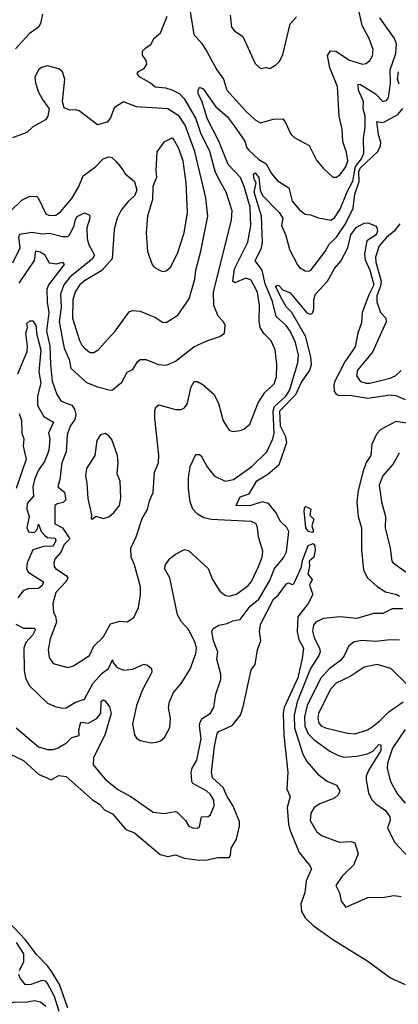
# Model space of a CAD drawing. Extents: x 1268547 to 1425625, y 515768 to 616754.
# Tile 354 of 507: x 1367464 to 1369509, y 576933 to 582246. Entities that reach past the tile are written whole.
import ezdxf

# ---------------------------------------------------------------- set-up
doc = ezdxf.new("R2010")
doc.units = 0

msp = doc.modelspace()

# ---------------------------------------------------------------- linework, layer by layer
at = {"layer": '0CON10XD'}
for points in [[(1367587.1, 582275), (1367577.3, 582225), (1367565.6, 582205), (1367515, 582169.6), (1367442.2, 582087.8)], [(1368381.9, 582311.9), (1368405, 582166), (1368447.9, 582117.9), (1368474.8, 582074.8), (1368528.9, 581975), (1368564.2, 581924.2), (1368583.3, 581865), (1368685, 581752.7), (1368735.8, 581705.8), (1368765, 581688.5), (1368835, 581708.8), (1368885, 581710), (1368898.1, 581695), (1368928, 581628), (1368949.1, 581609.1), (1369027.6, 581567.6), (1369067.7, 581487.7), (1369103.7, 581443.7), (1369155.6, 581395.6), (1369175, 581396.7), (1369195, 581410), (1369225, 581450.9), (1369235.7, 581485), (1369229.2, 581529.2), (1369209.1, 581589.1), (1369206.2, 581655), (1369188.8, 581725), (1369181.2, 581885), (1369138.8, 581985)], [(1368600, 582270), (1368608.4, 582205), (1368624.8, 582184.8), (1368668.6, 582155), (1368735, 582010), (1368765, 581982.5), (1368795, 581987.5), (1368815, 581982.5), (1368845, 582000), (1368865, 582018.8), (1368884.4, 582055.6), (1368925, 582222.5), (1368959.5, 582260.5)], [(1369138.8, 581985), (1369127.2, 582052.8), (1369142.2, 582077.8), (1369171.4, 582075), (1369245, 582026.8), (1369315, 582005.6), (1369335, 582010), (1369355.4, 582024.6), (1369368.9, 582051.1), (1369372.5, 582085), (1369351.1, 582145), (1369313.5, 582213.5), (1369295.4, 582295)], [(1367426.9, 580933.1), (1367466.4, 581015), (1367460, 581075), (1367465, 581088.2), (1367530.1, 581100.1), (1367585, 581090.2), (1367625, 581093.3), (1367695, 581075.3), (1367723.8, 581076.2), (1367735, 581086.2), (1367759.2, 581135), (1367765, 581166.9), (1367775, 581184.1), (1367815, 581204.3), (1367840.5, 581190.5), (1367842.2, 581175), (1367827.4, 581122.6), (1367828.8, 581065), (1367836.5, 581035), (1367868.6, 580975), (1367857.2, 580955), (1367735, 580857), (1367702.2, 580815), (1367684.6, 580765), (1367687.7, 580695), (1367677.1, 580615), (1367705, 580474), (1367731.6, 580411.6), (1367740.9, 580365), (1367825, 580287.5), (1367885, 580264.3), (1367955, 580246), (1367965, 580248.8), (1368015, 580290.8), (1368045, 580343.8), (1368075, 580358), (1368100, 580400), (1368115, 580412.5), (1368145, 580413.1), (1368213.3, 580385), (1368257.9, 580382.1), (1368305, 580403.8), (1368405, 580481.1), (1368475, 580513.5), (1368544.2, 580535.8), (1368570, 580555), (1368574.2, 580595), (1368564, 580615), (1368535.5, 580645.5), (1368513.4, 580703.4), (1368511.4, 580775), (1368607.3, 581165), (1368612.3, 581215), (1368579.3, 581315), (1368544.4, 581375.6), (1368521.7, 581421.7), (1368490.4, 581535), (1368443.3, 581633.3), (1368414.9, 581714.9), (1368356.7, 581816.7), (1368327.8, 581845), (1368287.9, 581865), (1368254, 581876), (1368195, 581881.5), (1368169.4, 581905), (1368113.1, 581935), (1368099.4, 581955), (1368105, 581965.7), (1368136.9, 581983.1), (1368151.2, 582005), (1368147.5, 582025), (1368126.7, 582055), (1368128.2, 582075), (1368145, 582094.5), (1368175, 582113.1), (1368187.8, 582145), (1368224.5, 582175.5), (1368260.7, 582265)], [(1367461.2, 580825), (1367544.3, 580945.7), (1367551.8, 580998.2), (1367575, 580993.8), (1367598.9, 580978.9), (1367624.2, 580934.2), (1367665, 580927.7), (1367695, 580936.9), (1367705.3, 580925.3), (1367619.2, 580815), (1367610.4, 580789.6), (1367611.9, 580721.9), (1367622.4, 580665), (1367609.8, 580565), (1367626.2, 580486.2), (1367630.6, 580385), (1367640.3, 580295), (1367665, 580222.9), (1367688.3, 580188.3), (1367746.3, 580166.3), (1367760.2, 580145), (1367767.4, 580115), (1367762, 580088), (1367737.6, 580052.4), (1367720.5, 580005), (1367716.1, 579915), (1367691.3, 579855), (1367681.8, 579765), (1367670.5, 579725), (1367706.8, 579696.8), (1367713.5, 579655), (1367699.4, 579640.6), (1367666.2, 579633.8), (1367654.5, 579625), (1367654.4, 579525), (1367695, 579503.7), (1367734.8, 579445), (1367704.8, 579415), (1367686.7, 579373.4), (1367654.5, 579335), (1367649.5, 579315), (1367650.9, 579295), (1367657.9, 579285), (1367715, 579247.4), (1367724.2, 579235), (1367715.9, 579215), (1367660, 579155), (1367642.9, 579095), (1367646.9, 579046.9), (1367657, 579027), (1367663.4, 578995), (1367628.5, 578905), (1367617.5, 578845), (1367624.1, 578804.1), (1367645, 578772.5), (1367725, 578751.2), (1367755, 578759.2), (1367841.1, 578815), (1367865.5, 578865), (1367914.6, 578915), (1367955, 578985.7), (1368005, 579000.6), (1368045, 578996.9), (1368080, 579020), (1368105.6, 579075), (1368117, 579143), (1368115.8, 579185), (1368084.6, 579305), (1368066.2, 579345), (1368064.4, 579395), (1368093.7, 579456.3), (1368125, 579553.8), (1368155, 579602.5), (1368165, 579650), (1368184.2, 579695), (1368191.4, 579805), (1368213.1, 579855), (1368215.6, 579895.6), (1368193.8, 580095), (1368193.8, 580135), (1368200, 580155), (1368215, 580168.1), (1368305, 580141.9), (1368336.6, 580143.4), (1368355, 580151.4), (1368369.1, 580170.9), (1368390.8, 580265), (1368406.8, 580293.2), (1368425, 580292.9), (1368455, 580275.6), (1368514.2, 580224.2), (1368537.1, 580175), (1368562.2, 580082.2), (1368595, 580031.2), (1368615, 580024), (1368655, 580028.6), (1368675, 580035.7), (1368707.2, 580062.7), (1368752, 580178), (1368788.8, 580235), (1368838.2, 580281.8), (1368850.9, 580319.1), (1368852.9, 580385), (1368844, 580465), (1368822.2, 580512.3), (1368781.8, 580551.8), (1368762.8, 580585), (1368756.7, 580623.3), (1368758.8, 580705), (1368747.6, 580775), (1368715, 580841.2), (1368685, 580850.8), (1368625.5, 580825.5), (1368615.3, 580835.3), (1368625, 580901.8), (1368696.1, 581045), (1368712, 581135), (1368708.6, 581235), (1368677.2, 581345), (1368656, 581395), (1368589.3, 581465), (1368539.9, 581589.9), (1368478.4, 581708.4), (1368447.9, 581807.9), (1368428, 581845), (1368427.7, 581865), (1368435, 581880.8), (1368455, 581872.5), (1368523.3, 581775), (1368585, 581723.9), (1368622.2, 581672.2), (1368680.7, 581590.7), (1368691.1, 581555), (1368701.3, 581541.3), (1368755, 581491.6), (1368795, 581467.9), (1368823.5, 581415), (1368855, 581377.5), (1368918.4, 581338.4), (1368935, 581266), (1368977.3, 581217.3), (1369005.6, 581195.6), (1369035, 581193.1), (1369077.4, 581177.4), (1369145, 581164), (1369165, 581176.1), (1369195, 581222.9), (1369232.8, 581317.2), (1369263.4, 581375), (1369277.2, 581452.8), (1369310.3, 581495), (1369322.2, 581525), (1369320.2, 581605), (1369329.5, 581665), (1369329.8, 581725), (1369318.1, 581765), (1369321.1, 581805), (1369293.7, 581865), (1369292.7, 581897.3), (1369305, 581896), (1369384.8, 581845), (1369425, 581803.8), (1369445, 581808.9), (1369456.4, 581823.6), (1369466, 581904), (1369465.4, 581975), (1369495, 582062.5), (1369498.8, 582115), (1369487.6, 582145), (1369409.3, 582255)], [(1367865, 580450.3), (1367888.2, 580465), (1367980, 580565), (1368055, 580669.2), (1368075, 580677.1), (1368115, 580672.2), (1368198.2, 580638.2), (1368235, 580614), (1368255, 580612), (1368319.1, 580650.9), (1368379.5, 580740.5), (1368409.6, 580845), (1368415.4, 580895), (1368442.6, 580997.4), (1368479.7, 581185), (1368470.3, 581285), (1368409.2, 581535), (1368357, 581677), (1368325, 581725.3), (1368265, 581765.4), (1368094.6, 581774.6), (1368025, 581802), (1367975, 581770), (1367954.6, 581715.4), (1367936.9, 581693.1), (1367885, 581677.5), (1367785, 581753.1), (1367765, 581759.2), (1367735, 581756.7), (1367705, 581770), (1367696.2, 581805), (1367707.8, 581925), (1367695.6, 581965), (1367675, 581980.6), (1367615, 581996.2), (1367582.7, 581987.3), (1367565.8, 581975), (1367545.5, 581934.5), (1367548.8, 581905), (1367566.7, 581855), (1367586.9, 581815), (1367623.8, 581765), (1367616, 581725), (1367604.3, 581705), (1367535, 581668.1), (1367502.8, 581637.2), (1367425, 581608.5)], [(1369513.1, 581896.9), (1369505.2, 581925), (1369508.9, 581965)], [(1367443.9, 578985), (1367485, 578962.6), (1367542.4, 578962.4), (1367548.8, 578955), (1367535, 578926.4), (1367498.1, 578885), (1367486.8, 578855), (1367487.9, 578735), (1367496.2, 578695), (1367515, 578654.2), (1367615, 578557.5), (1367655, 578540), (1367695, 578531.5), (1367715, 578532.7), (1367766.3, 578563.7), (1367815, 578579.4), (1367858.8, 578665), (1367910.5, 578719.5), (1367944.7, 578745), (1367965, 578792.5), (1367969.2, 578775), (1367991.1, 578751.1), (1368025, 578736.9), (1368075, 578741.5), (1368135, 578767.8), (1368155, 578763.5), (1368175.4, 578745), (1368178.2, 578725), (1368125, 578626.9), (1368095.3, 578545), (1368072.7, 578445), (1368085, 578386.7), (1368095, 578368.8), (1368115, 578356), (1368174.5, 578344.5), (1368203.1, 578346.9), (1368225.3, 578354.7), (1368246.5, 578373.5), (1368275, 578426.7), (1368278.5, 578475), (1368268.5, 578535), (1368273.3, 578565), (1368295, 578616.2), (1368335.6, 578664.4), (1368385, 578741.2), (1368415, 578826.7), (1368419.1, 578855), (1368411.1, 578885), (1368375.8, 578955), (1368337.3, 578997.3), (1368317.1, 579035), (1368275.4, 579235), (1368246.5, 579285), (1368250.9, 579305), (1368275, 579339.4), (1368305, 579362.2), (1368355, 579386.9), (1368375, 579382.7), (1368482, 579285), (1368504.8, 579224.8), (1368545, 579161.6), (1368575, 579138.8), (1368595, 579134.6), (1368635, 579145.4), (1368697.2, 579192.8), (1368715.3, 579215), (1368753.9, 579295), (1368772.7, 579345), (1368777.6, 579377.6), (1368753.3, 579455), (1368748.9, 579505), (1368740.8, 579525), (1368715, 579538), (1368498.3, 579548.3), (1368458.4, 579558.4), (1368425, 579578.6), (1368399.7, 579605), (1368384.1, 579645), (1368375.4, 579714.6), (1368376.3, 579773.7), (1368385.5, 579834.5), (1368415, 579900), (1368435, 579900), (1368445, 579893.3), (1368476, 579834), (1368514.8, 579784.8), (1368574.5, 579755.5), (1368619.2, 579765), (1368718.5, 579835), (1368798.5, 579915), (1368832, 579985), (1368838.1, 580015), (1368832.2, 580135), (1368840.6, 580159.4), (1368901, 580215), (1368921.7, 580245), (1368967, 580395), (1368970.6, 580435), (1368954, 580504), (1368925.5, 580564.5), (1368902.9, 580595), (1368849.2, 580645), (1368828.8, 580725), (1368790.2, 580820.2), (1368773.4, 580893.4), (1368736.2, 580945), (1368770.2, 581015), (1368775.2, 581045), (1368770.7, 581185), (1368730.6, 581315), (1368741.6, 581365), (1368730.6, 581385), (1368727.3, 581412.7), (1368735, 581419.4), (1368754.7, 581395), (1368763.5, 581325), (1368775, 581296.9), (1368864.9, 581204.9), (1368884.3, 581175), (1368877.9, 581135), (1368901.9, 581081.9), (1368922, 581005), (1368965, 580922.9), (1368975, 580909.4), (1369005, 580890), (1369025, 580888.6), (1369035.5, 580894.5), (1369114.1, 580995), (1369135.8, 581034.2), (1369175, 581071.8), (1369223, 581145), (1369265, 581228.1), (1369274.3, 581305), (1369296.6, 581373.4), (1369296.2, 581425), (1369301.9, 581445), (1369398.3, 581535), (1369412.4, 581565), (1369415.2, 581585), (1369401, 581625), (1369393.2, 581696.8), (1369421.2, 581691.2), (1369435, 581694.9), (1369506.2, 581733.8), (1369534, 581766)], [(1368235, 580887.5), (1368255, 580890), (1368278.8, 580911.2), (1368316, 580985), (1368352, 581095), (1368370, 581205), (1368363.5, 581365), (1368346.6, 581485), (1368321.1, 581555), (1368295, 581600.6), (1368285, 581606.7), (1368242.5, 581585), (1368205, 581532.5), (1368199.1, 581430.9), (1368202.5, 581395), (1368182.4, 581345), (1368180.6, 581275), (1368154.7, 581185.3), (1368147.1, 581095), (1368154.5, 580995), (1368178.9, 580925), (1368190.4, 580910.4), (1368215.4, 580895.4), (1368235, 580887.5)], [(1367415, 581212.9), (1367475, 581272.6), (1367515, 581292.4), (1367555, 581293.8), (1367564.7, 581284.7), (1367605, 581197.8), (1367625, 581188.9), (1367658.8, 581191.2), (1367685, 581208.5), (1367745, 581280.9), (1367784, 581346), (1367807.6, 581402.4), (1367875.9, 581454.1), (1367915.9, 581494.1), (1367945, 581505.7), (1367961.5, 581501.5), (1367985, 581481.4), (1368015, 581441.9), (1368033.6, 581413.6), (1368085, 581373.3), (1368096.7, 581325), (1368085, 581296.2), (1368049.4, 581265), (1368012, 581218), (1367991.5, 581175), (1367974.6, 581115), (1367963.9, 580955), (1367907.7, 580892.3), (1367815, 580836.8), (1367787.5, 580812.5), (1367763.3, 580776.7), (1367752.1, 580735), (1367749.1, 580635), (1367786.7, 580515), (1367799.2, 580489.2), (1367814.2, 580474.2), (1367845, 580450.7), (1367865, 580450.3)], [(1367445.5, 578425), (1367565, 578322.9), (1367615, 578308.8), (1367645, 578308), (1367672.8, 578317.2), (1367717.5, 578345), (1367745, 578372.1), (1367785, 578384), (1367783.3, 578415), (1367793.6, 578455), (1367835, 578450.3), (1367882.8, 578477.2), (1367903.2, 578505), (1367905, 578566.5), (1367915, 578575.3), (1367925, 578570.4), (1367948.6, 578538.6), (1367957.6, 578502.4), (1367924.6, 578385.4), (1367863.4, 578265), (1367860.9, 578225), (1367925, 578147.3), (1367995, 578091.8), (1368065, 578053.8), (1368185, 577970.8), (1368245, 577962.5), (1368304.1, 577974.1), (1368315, 577970), (1368360, 577925), (1368378, 577895), (1368397.5, 577885), (1368425, 577883.3), (1368435, 577890.8), (1368445.7, 577944.3), (1368482.9, 577947.1), (1368495.4, 577955), (1368514.6, 578005), (1368512.7, 578035), (1368494.4, 578065), (1368473.3, 578085), (1368400, 578125), (1368394.2, 578135.8), (1368390.8, 578185), (1368395, 578206.7), (1368420.2, 578249.8), (1368444.1, 578365), (1368434.6, 578435), (1368438.8, 578455), (1368450.5, 578475), (1368494.4, 578505), (1368512.9, 578535), (1368523.4, 578606.6), (1368550.5, 578685), (1368550.4, 578715), (1368528.4, 578795), (1368534.6, 578835.4), (1368510, 578895), (1368501.9, 578945), (1368509.1, 578960.9), (1368539.3, 578979.3), (1368585, 578988.6), (1368615, 579003.1), (1368655, 579009.2), (1368708.3, 579081.7), (1368755, 579119.7), (1368815, 579220.8), (1368840.4, 579285), (1368888.1, 579341.9), (1368905.1, 579375), (1368918.4, 579485), (1368906.3, 579506.3), (1368870.9, 579540.9), (1368849.2, 579585), (1368808.6, 579635), (1368775, 579645.2), (1368705, 579623.3), (1368633.3, 579625), (1368655, 579670.9), (1368703.1, 579686.9), (1368745, 579756.8), (1368805, 579793.1), (1368864.5, 579845.5), (1368906.9, 579965), (1368900.8, 579995), (1368872, 580052), (1368869.6, 580135), (1368956.1, 580223.9), (1368983.8, 580286.2), (1369031.5, 580355), (1369039.2, 580385), (1369035.5, 580425), (1369008.9, 580535), (1368933, 580665), (1368905.7, 580695), (1368875.3, 580745), (1368846.9, 580805), (1368855, 580813.1), (1368865, 580808.9), (1368885, 580788.6), (1368925, 580771.4), (1369014.8, 580664.8), (1369035, 580657.7), (1369045, 580661.8), (1369053, 580685), (1369053.4, 580736.6), (1369061.4, 580765), (1369126.1, 580835), (1369165, 580902.5), (1369197.8, 580942.2), (1369235.6, 581014.4), (1369253, 581085), (1369281.1, 581125)], [(1369281.1, 581125), (1369325, 581147.5), (1369345, 581150), (1369385, 581134.2), (1369393.6, 581123.6), (1369395.6, 581105), (1369388.3, 581085), (1369338.2, 581051.8), (1369326.9, 580983.1), (1369330, 580950), (1369355.1, 580895.1), (1369377, 580815), (1369349.4, 580760.6), (1369313.5, 580665), (1369310.4, 580609.6), (1369290.6, 580555), (1369275, 580481.4), (1369220.6, 580399.4), (1369165.8, 580295), (1369160.3, 580275), (1369162.2, 580242.3), (1369172.5, 580225), (1369187.2, 580217.2), (1369245, 580220.3), (1369345, 580203.6), (1369465, 580222.1), (1369495, 580218.7), (1369545, 580196.8)], [(1369517.1, 581145), (1369485.5, 581105), (1369445, 581070.3), (1369405.3, 581025), (1369385.7, 580965), (1369386.8, 580936.8), (1369415.5, 580835), (1369412.6, 580807.4), (1369393.4, 580755), (1369393.2, 580723.2), (1369413.2, 580665), (1369442.2, 580635), (1369442.7, 580615), (1369368.6, 580451.4), (1369288.2, 580355), (1369283.7, 580323.6), (1369304.3, 580294.3), (1369335, 580283.9), (1369355, 580284.6), (1369465, 580311.3), (1369492.9, 580325), (1369525, 580352.9)], [(1367454.8, 580335), (1367504.8, 580455), (1367507, 580485), (1367496.9, 580555), (1367505.6, 580585), (1367503.6, 580606.4), (1367518.3, 580621.7), (1367535, 580620.6), (1367551.1, 580595), (1367557.1, 580545), (1367578.9, 580465), (1367568.1, 580345), (1367579.1, 580285), (1367560.9, 580215), (1367561.1, 580165), (1367594.6, 580105), (1367646.2, 580075), (1367620.7, 580015), (1367626.9, 579985), (1367621.1, 579921.1), (1367600.4, 579865), (1367566.7, 579815), (1367544.6, 579764.6), (1367535.3, 579725), (1367538.2, 579675), (1367505.3, 579634.8), (1367502.1, 579605), (1367515.3, 579564.7), (1367502.4, 579505), (1367511.9, 579481.9), (1367545, 579478.4), (1367558.1, 579495), (1367565, 579523.8), (1367580.1, 579485), (1367601.2, 579461.2), (1367615, 579451.6), (1367655, 579447.5), (1367659.1, 579435), (1367644.6, 579405), (1367595, 579402.8), (1367534.8, 579385.2), (1367504.6, 579314.6), (1367501.4, 579285), (1367510.7, 579265), (1367593.6, 579213.6), (1367585, 579193.1), (1367565, 579177), (1367508.8, 579175), (1367483.8, 579165), (1367454.2, 579125.8)], [(1367460.9, 580120.9), (1367474.5, 580085), (1367475.7, 580015.7), (1367485.9, 579985), (1367483.5, 579945), (1367498.9, 579875), (1367445, 579715.6)], [(1369555, 580069), (1369495, 580076.9), (1369415, 580035.3), (1369390.7, 580009.3), (1369366.1, 579955), (1369359.5, 579895), (1369335, 579857.1), (1369316.6, 579805), (1369292.2, 579705), (1369285.6, 579645), (1369292.2, 579565), (1369309.5, 579505), (1369310.3, 579385), (1369320.5, 579275), (1369342.2, 579235), (1369395, 579187.1), (1369438.7, 579158.7), (1369501.2, 579145), (1369515, 579135.6)], [(1367855, 579550), (1367875, 579567.5), (1367915, 579554), (1367945, 579564), (1367975, 579588), (1368003.1, 579625), (1368010.4, 579665), (1368007.5, 579755), (1367990.6, 579795), (1367996.5, 579855), (1367993.1, 579895), (1367961.2, 579981.2), (1367945, 580001.2), (1367925, 580013.8), (1367901.2, 580005), (1367880, 579975), (1367869.5, 579895), (1367825.4, 579825), (1367819.4, 579785), (1367827.7, 579745), (1367832.4, 579662.4), (1367852.5, 579575), (1367850, 579555), (1367855, 579550)], [(1369513.2, 579906.8), (1369480.9, 579849.1), (1369425.4, 579785), (1369405.5, 579735), (1369417.3, 579645), (1369439.1, 579565), (1369438.5, 579505), (1369465.4, 579395), (1369473.1, 579325), (1369480.6, 579315), (1369629.2, 579209.1)], [(1369045, 579478.6), (1369024.5, 579484.5), (1369010, 579505), (1369001.1, 579595), (1369004.5, 579615.5), (1369010.7, 579619.3), (1369037.1, 579605), (1369031.7, 579571.7), (1369051.7, 579551.7), (1369042.5, 579515), (1369051.4, 579485), (1369045, 579478.6)], [(1367413.3, 578283.3), (1367485, 578248), (1367565, 578174.2), (1367635, 578144.2), (1367675, 578168.6), (1367715, 578161.9), (1367856.9, 578036.9), (1367895, 578013.3), (1367922.7, 577982.7), (1367965, 577961.2), (1368037, 577877), (1368085, 577858.8), (1368222.3, 577742.3), (1368265, 577730), (1368305, 577740), (1368355, 577722), (1368435, 577712), (1368475, 577712.5), (1368535, 577725.8), (1368595, 577726.2), (1368601.9, 577738.1), (1368605.3, 577775), (1368635.3, 577825), (1368651.9, 577895), (1368650.5, 577920.5), (1368615.7, 578005.7), (1368583.9, 578055), (1368562.4, 578102.4), (1368505, 578154.7), (1368499.6, 578185), (1368516.1, 578325), (1368530.8, 578395), (1368539.4, 578405), (1368611.7, 578438.3), (1368656.1, 578493.9), (1368671.2, 578538.8), (1368715, 578737.5), (1368735, 578767.5), (1368748.5, 578845), (1368767.1, 578895), (1368759.4, 578945), (1368765, 578983.3), (1368835, 579120), (1368859.6, 579140.4), (1368905, 579202.5), (1368915, 579207.5), (1368935, 579197.5), (1368945, 579202.5), (1368986.1, 579293.9), (1368991.7, 579328.3), (1369021.7, 579408.3), (1369049.2, 579419.2), (1369057.5, 579407.5), (1369060, 579385), (1369051.9, 579345), (1369027.5, 579325), (1369029.1, 579295), (1369020.9, 579255), (1369043.8, 579225), (1369030, 579195), (1369046.7, 579145), (1369021.2, 579095), (1368965.3, 579024.7), (1368963.1, 578943.1), (1368972.1, 578902.1), (1368997.3, 578855), (1368990.3, 578799.7), (1368966.4, 578695), (1368892.8, 578535), (1368886.5, 578505), (1368890, 578385), (1368911.5, 578185), (1368906.9, 578095), (1368924.3, 578055), (1368908.7, 577995), (1368915.8, 577905), (1368922.1, 577875), (1368972.6, 577752.6), (1369030, 577685), (1369040, 577665), (1369011, 577599), (1369003.9, 577535), (1368981.9, 577475), (1368985.3, 577435), (1369005, 577399.1), (1369048.3, 577358.3), (1369155, 577282.5), (1369345, 577166.9), (1369465.7, 577075.7), (1369545, 577039.5)], [(1369532.3, 579067.7), (1369475, 579066.2), (1369425, 579042.3), (1369375, 579041.8), (1369285, 579015.4), (1369195, 579024.8), (1369104.5, 579015.5), (1369065, 578997.3), (1369050.8, 578979.2), (1369046.2, 578946.2), (1369055, 578910), (1369083.5, 578855), (1369087, 578835), (1369080.2, 578815), (1369034.8, 578745), (1368962, 578565), (1368945.7, 578494.3), (1368947.7, 578425), (1368993.4, 578283.4), (1369015, 578243.6), (1369074.8, 578174.8), (1369125, 578138.1), (1369175.4, 578115.4), (1369192.9, 578085), (1369185.7, 578065), (1369164, 578046), (1369085, 578015.3), (1369053.5, 577995), (1369035.5, 577965), (1369033.3, 577925), (1369066.4, 577866.4), (1369093.6, 577843.6), (1369188.7, 577808.7), (1369255, 577812.1), (1369273.8, 577803.8), (1369291.8, 577745), (1369266.5, 577685), (1369205, 577624.4), (1369172, 577575), (1369191.2, 577535), (1369200.5, 577490.5), (1369225, 577457.5), (1369345, 577508.8), (1369435, 577512), (1369485, 577520.8), (1369525, 577514.3)], [(1369515, 578897.8), (1369465, 578899.6), (1369385, 578891.5), (1369313.5, 578896.5), (1369270.8, 578889.2), (1369242, 578868), (1369215.6, 578814.4), (1369194, 578786), (1369135, 578743.4), (1369089, 578691), (1369016.7, 578545), (1369003, 578485), (1369004, 578434), (1369022.5, 578392.5), (1369055, 578360.2), (1369139.2, 578299.2), (1369185.2, 578275.2), (1369215, 578267.5), (1369285, 578271.4), (1369342.9, 578285), (1369370.6, 578299.4), (1369404.4, 578335), (1369415, 578334), (1369415, 578302.2), (1369347.9, 578195), (1369334.6, 578165), (1369334.6, 578145), (1369348.5, 578075), (1369365, 578037.5), (1369386.7, 578015), (1369439.7, 577979.7), (1369462.8, 577945), (1369464, 577925), (1369449.7, 577885), (1369488, 577808), (1369564.7, 577724.7)], [(1369552.5, 578662.5), (1369468.6, 578745), (1369395, 578766.2), (1369325, 578752.1), (1369248.2, 578701.8), (1369173.7, 578666.3), (1369144, 578636), (1369078.5, 578505), (1369074.8, 578474.8), (1369079.4, 578449.4), (1369092.5, 578435), (1369115.7, 578425.7), (1369235, 578395.9), (1369275, 578392.7), (1369342, 578415), (1369365, 578428.8), (1369411.5, 578465), (1369457.9, 578512.1), (1369535, 578565.6)], [(1369545, 578416.8), (1369476.6, 578315), (1369451, 578235), (1369449.2, 578205), (1369466.1, 578135), (1369505, 578067.8), (1369545, 578019.5)], [(1367725, 576913.3), (1367680, 577040), (1367638.7, 577108.7), (1367615, 577141.2), (1367555, 577202.1), (1367493.1, 577283.1), (1367377.2, 577407.2)], [(1367462.7, 577115), (1367487.1, 577165), (1367487.1, 577205), (1367446.8, 577266.8)], [(1367678, 576895), (1367651.5, 576975), (1367615, 577045.8), (1367605, 577057.8), (1367585, 577062.6), (1367525, 577039.6), (1367495, 577038.9), (1367466.5, 577075), (1367460, 577095)], [(1367605, 576921.1), (1367576.9, 576945), (1367545, 576952.5), (1367495, 576943.7), (1367435, 576945.2), (1367385, 576929.2)]]:
    msp.add_lwpolyline(points, dxfattribs=at)

doc.saveas('drawing.dxf')
